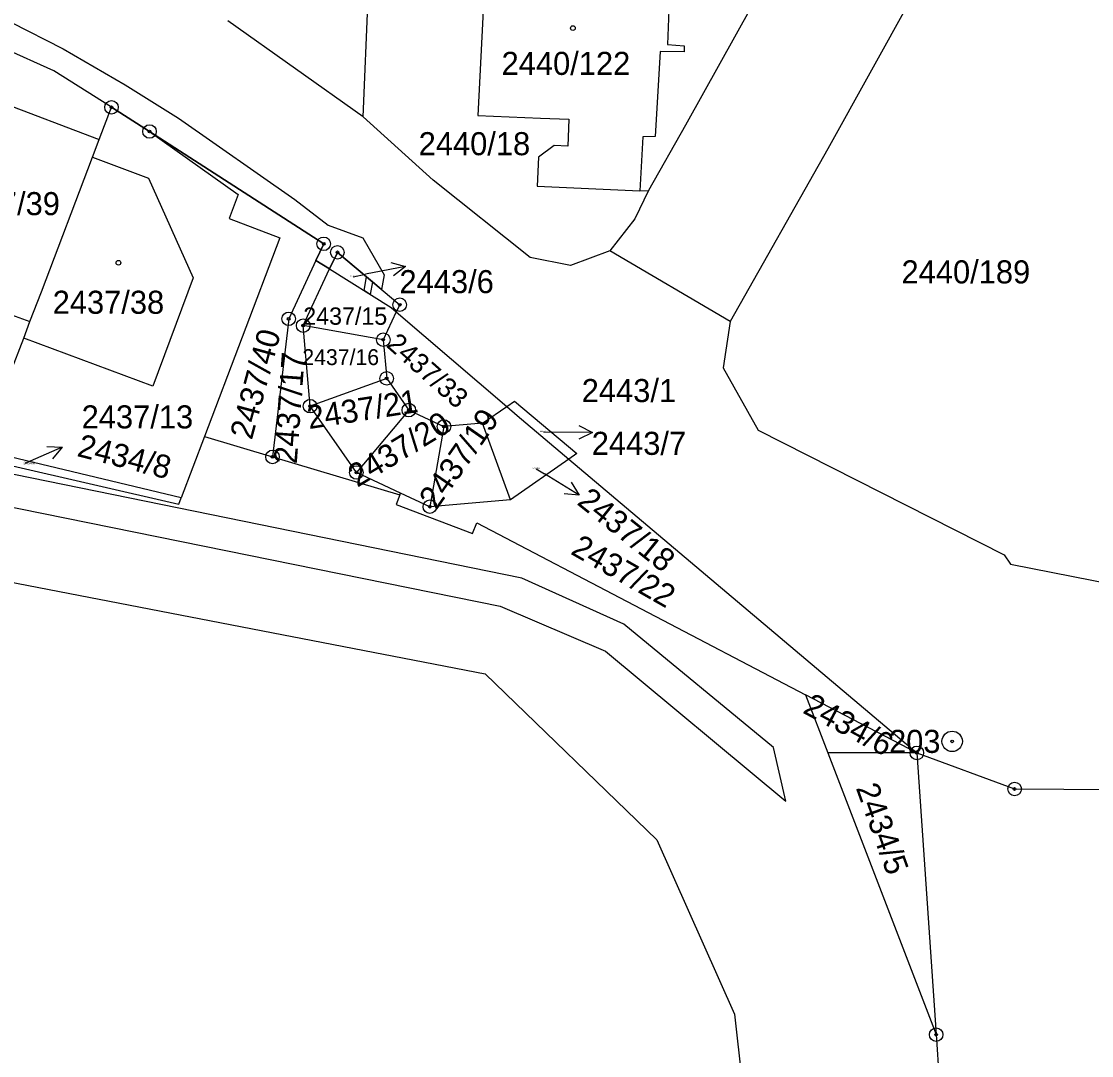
# Model space of a CAD drawing. Extents: x -755819 to -753140, y -1169796 to -1166000.
# Drawn here: x -755260.2 to -755181.4, y -1168344.9 to -1168268.7 of the extents above; entities that cross this region are included whole.
import ezdxf

# ---------------------------------------------------------------- set-up
doc = ezdxf.new("R2010")
doc.units = 0
for name, color, linetype in [('Vrstva 1', 7, 'Continuous'), ('Vrstva 16', 7, 'Continuous'), ('Vrstva 17', 7, 'Continuous'), ('Vrstva 18', 7, 'Continuous'), ('Vrstva 19', 7, 'Continuous'), ('Vrstva 24', 7, 'Continuous'), ('Vrstva 25', 7, 'Continuous'), ('Vrstva 27', 7, 'Continuous'), ('Vrstva 4', 7, 'Continuous'), ('Vrstva 6', 7, 'Continuous')]:
    doc.layers.add(name, color=color, linetype=linetype)

msp = doc.modelspace()

# ---------------------------------------------------------------- linework, layer by layer
at = {"layer": 'Vrstva 1'}
for p, q in [((-755193.49, -1168264.91), (-755200.79, -1168278.09)), ((-755235.01, -1168275.72), (-755234.61, -1168266.12)), ((-755226.12, -1168266.48), (-755226.58, -1168275.64)), ((-755206.35, -1168267.48), (-755211.27, -1168276.34)), ((-755235.01, -1168275.72), (-755244.98, -1168268.65)), ((-755257.8, -1168272.34), (-755261.52, -1168270.68)), ((-755253.56, -1168275.03), (-755257.8, -1168272.34)), ((-755254.46, -1168277.41), (-755253.56, -1168275.03)), ((-755253.56, -1168275.03), (-755250.76, -1168276.81)), ((-755229.87, -1168280.39), (-755235.01, -1168275.72)), ((-755226.58, -1168275.64), (-755221.95, -1168275.83)), ((-755221.95, -1168275.83), (-755219.87, -1168275.91)), ((-755219.87, -1168275.91), (-755219.95, -1168277.89)), ((-755250.76, -1168276.81), (-755244.23, -1168281.45)), ((-755250.76, -1168276.81), (-755237.93, -1168285.09)), ((-755211.27, -1168276.34), (-755214.01, -1168281.16)), ((-755254.96, -1168278.71), (-755254.46, -1168277.41)), ((-755220.94, -1168277.85), (-755222.1, -1168278.71)), ((-755219.95, -1168277.89), (-755220.94, -1168277.85)), ((-755200.79, -1168278.09), (-755207.99, -1168290.82)), ((-755258.73, -1168288.62), (-755254.96, -1168278.71)), ((-755254.96, -1168278.71), (-755250.84, -1168280.25)), ((-755222.1, -1168278.71), (-755222.21, -1168280.83)), ((-755250.84, -1168280.25), (-755247.55, -1168287.59)), ((-755222.72, -1168286.11), (-755229.87, -1168280.39)), ((-755222.21, -1168280.83), (-755214.65, -1168281.18)), ((-755244.23, -1168281.45), (-755244.9, -1168283.22)), ((-755214.01, -1168281.16), (-755215, -1168283.25)), ((-755214.65, -1168281.18), (-755214.01, -1168281.16)), ((-755244.9, -1168283.22), (-755241.16, -1168284.64)), ((-755215, -1168283.25), (-755216.84, -1168285.62)), ((-755241.16, -1168284.64), (-755246.72, -1168299.3)), ((-755237.93, -1168285.09), (-755238.5, -1168286.31)), ((-755216.84, -1168285.62), (-755219.75, -1168286.68)), ((-755207.99, -1168290.82), (-755216.84, -1168285.62)), ((-755238.5, -1168286.31), (-755240.51, -1168290.62)), ((-755238.5, -1168286.31), (-755237.49, -1168286.94)), ((-755237.49, -1168286.94), (-755236.92, -1168285.72)), ((-755236.92, -1168285.72), (-755232.33, -1168289.58)), ((-755219.75, -1168286.68), (-755222.72, -1168286.11)), ((-755239.44, -1168291.12), (-755237.49, -1168286.94)), ((-755237.49, -1168286.94), (-755232.97, -1168289.78)), ((-755247.55, -1168287.59), (-755250.51, -1168295.58)), ((-755259.57, -1168290.83), (-755258.73, -1168288.62)), ((-755232.33, -1168289.58), (-755232.58, -1168290.11)), ((-755260.92, -1168290.32), (-755259.57, -1168290.83)), ((-755232.58, -1168290.11), (-755233.54, -1168292.16)), ((-755232.97, -1168289.78), (-755232.58, -1168290.11)), ((-755232.58, -1168290.11), (-755224.45, -1168297.08)), ((-755260.03, -1168292.04), (-755259.57, -1168290.83)), ((-755240.51, -1168290.62), (-755241.7, -1168300.8)), ((-755233.54, -1168292.16), (-755239.44, -1168291.12)), ((-755238.93, -1168297.06), (-755239.44, -1168291.12)), ((-755207.99, -1168290.82), (-755208.49, -1168294.23)), ((-755261.03, -1168294.66), (-755260.03, -1168292.04)), ((-755250.51, -1168295.58), (-755260.03, -1168292.04)), ((-755233.54, -1168292.16), (-755233.29, -1168295.01)), ((-755208.49, -1168294.23), (-755205.92, -1168298.84)), ((-755233.29, -1168295.01), (-755238.93, -1168297.06)), ((-755233.29, -1168295.01), (-755231.66, -1168297.35)), ((-755224.45, -1168297.08), (-755223.88, -1168296.68)), ((-755223.88, -1168296.68), (-755219.28, -1168300.54)), ((-755235.52, -1168301.95), (-755238.93, -1168297.06)), ((-755231.66, -1168297.35), (-755235.52, -1168301.95)), ((-755231.66, -1168297.35), (-755229.07, -1168298.56)), ((-755226.22, -1168298.32), (-755224.45, -1168297.08)), ((-755224.45, -1168297.08), (-755223.67, -1168297.75)), ((-755223.67, -1168297.75), (-755219.87, -1168300.96)), ((-755229.07, -1168298.56), (-755230.11, -1168304.47)), ((-755226.22, -1168298.32), (-755229.07, -1168298.56)), ((-755224.17, -1168303.96), (-755226.22, -1168298.32)), ((-755205.92, -1168298.84), (-755187.79, -1168308.03)), ((-755246.72, -1168299.3), (-755248.43, -1168303.81)), ((-755246.72, -1168299.3), (-755241.7, -1168300.8)), ((-755219.28, -1168300.54), (-755219.87, -1168300.96)), ((-755261.17, -1168301.39), (-755248.61, -1168304.28)), ((-755248.43, -1168303.81), (-755261.06, -1168300.8)), ((-755241.7, -1168300.8), (-755232.31, -1168303.6)), ((-755219.87, -1168300.96), (-755224.17, -1168303.96)), ((-755219.87, -1168300.96), (-755194.23, -1168322.62)), ((-755232.26, -1168303.47), (-755235.52, -1168301.95)), ((-755232.31, -1168303.6), (-755232.58, -1168304.32)), ((-755232.31, -1168303.6), (-755232.26, -1168303.47)), ((-755230.11, -1168304.47), (-755232.26, -1168303.47)), ((-755248.61, -1168304.28), (-755248.43, -1168303.81)), ((-755232.58, -1168304.32), (-755226.96, -1168306.44)), ((-755224.17, -1168303.96), (-755230.11, -1168304.47)), ((-755226.96, -1168306.44), (-755226.66, -1168305.67)), ((-755226.66, -1168305.67), (-755202.44, -1168318.33)), ((-755187.79, -1168308.03), (-755187.33, -1168308.7)), ((-755268.26, -1168308.61), (-755226.03, -1168316.8)), ((-755187.33, -1168308.7), (-755179.71, -1168310.21)), ((-755226.03, -1168316.8), (-755213.39, -1168329.04)), ((-755194.23, -1168322.62), (-755202.44, -1168318.33)), ((-755194.23, -1168322.62), (-755192.81, -1168343.39)), ((-755194.23, -1168322.62), (-755187.03, -1168325.28)), ((-755187.03, -1168325.28), (-755179.78, -1168325.32)), ((-755213.39, -1168329.04), (-755207.66, -1168341.89)), ((-755207.66, -1168341.89), (-755204.99, -1168365.71)), ((-755192.81, -1168343.39), (-755192.11, -1168353.76))]:
    msp.add_line(p, q, dxfattribs=at)
at = {"layer": 'Vrstva 16'}
for p, q in [((-755231.897, -1168286.757), (-755234.84, -1168287.34)), ((-755235.75, -1168287.52), (-755234.84, -1168287.34)), ((-755221.74, -1168298.96), (-755221.13, -1168298.97)), ((-755218.13, -1168299.004), (-755221.13, -1168298.97)), ((-755257.208, -1168300.073), (-755259.95, -1168301.29)), ((-755222.27, -1168301.69), (-755221.66, -1168302.06)), ((-755219.097, -1168303.619), (-755221.66, -1168302.06))]:
    msp.add_line(p, q, dxfattribs=at)
for points in [[(-755232.975, -1168286.461), (-755231.897, -1168286.757), (-755232.781, -1168287.442)], [(-755219.124, -1168298.493), (-755218.13, -1168299.004), (-755219.136, -1168299.493)], [(-755258.325, -1168300.022), (-755257.208, -1168300.073), (-755257.919, -1168300.936)], [(-755219.691, -1168302.672), (-755219.097, -1168303.619), (-755220.211, -1168303.526)]]:
    msp.add_lwpolyline(points, dxfattribs=at)
at = {"layer": 'Vrstva 24'}
for centre, radius in [((-755253.56, -1168275.03), 0.5), ((-755253.56, -1168275.03), 0.1), ((-755250.76, -1168276.81), 0.5), ((-755250.76, -1168276.81), 0.1), ((-755237.93, -1168285.09), 0.5), ((-755237.93, -1168285.09), 0.1), ((-755236.92, -1168285.72), 0.5), ((-755236.92, -1168285.72), 0.1), ((-755232.33, -1168289.58), 0.5), ((-755232.33, -1168289.58), 0.1), ((-755240.51, -1168290.62), 0.5), ((-755240.51, -1168290.62), 0.1), ((-755239.44, -1168291.12), 0.5), ((-755239.44, -1168291.12), 0.1), ((-755233.54, -1168292.16), 0.5), ((-755233.54, -1168292.16), 0.1), ((-755233.29, -1168295.01), 0.5), ((-755233.29, -1168295.01), 0.1), ((-755238.93, -1168297.06), 0.5), ((-755238.93, -1168297.06), 0.1), ((-755231.66, -1168297.35), 0.5), ((-755231.66, -1168297.35), 0.1), ((-755229.07, -1168298.56), 0.5), ((-755229.07, -1168298.56), 0.1), ((-755241.7, -1168300.8), 0.5), ((-755241.7, -1168300.8), 0.1), ((-755235.52, -1168301.95), 0.5), ((-755235.52, -1168301.95), 0.1), ((-755230.11, -1168304.47), 0.5), ((-755230.11, -1168304.47), 0.1), ((-755191.63, -1168321.77), 0.75), ((-755191.63, -1168321.77), 0.1), ((-755194.23, -1168322.62), 0.5), ((-755194.23, -1168322.62), 0.1), ((-755187.03, -1168325.28), 0.5), ((-755187.03, -1168325.28), 0.1), ((-755192.81, -1168343.39), 0.5), ((-755192.81, -1168343.39), 0.1)]:
    msp.add_circle(centre, radius, dxfattribs=at)
at = {"layer": 'Vrstva 25'}
for centre in [(-755219.57, -1168269.19), (-755253.05, -1168286.49)]:
    msp.add_circle(centre, 0.175, dxfattribs=at)
at = {"layer": 'Vrstva 27'}
for p, q in [((-755260.97, -1168268.74), (-755257.13, -1168270.71)), ((-755257.8, -1168272.34), (-755261.52, -1168270.68)), ((-755257.13, -1168270.71), (-755252.55, -1168273.36)), ((-755253.56, -1168275.03), (-755257.8, -1168272.34)), ((-755252.55, -1168273.36), (-755248.62, -1168275.82)), ((-755250.76, -1168276.81), (-755253.56, -1168275.03)), ((-755248.62, -1168275.82), (-755240.06, -1168281.83)), ((-755237.93, -1168285.09), (-755250.76, -1168276.81)), ((-755240.06, -1168281.83), (-755237.61, -1168283.71)), ((-755237.61, -1168283.71), (-755235.04, -1168284.66)), ((-755235.04, -1168284.66), (-755233.47, -1168287.39)), ((-755238.5, -1168286.31), (-755237.93, -1168285.09)), ((-755237.49, -1168286.94), (-755238.5, -1168286.31)), ((-755236.92, -1168285.72), (-755237.49, -1168286.94)), ((-755234.77, -1168287.53), (-755236.92, -1168285.72)), ((-755234.95, -1168288.53), (-755234.77, -1168287.53)), ((-755234.33, -1168287.9), (-755234.77, -1168287.53)), ((-755234.77, -1168287.53), (-755234.33, -1168287.9)), ((-755234.33, -1168287.9), (-755234.5, -1168288.82)), ((-755233.67, -1168288.45), (-755234.33, -1168287.9)), ((-755233.47, -1168287.39), (-755233.67, -1168288.45)), ((-755234.5, -1168288.82), (-755234.95, -1168288.53))]:
    msp.add_line(p, q, dxfattribs=at)
at = {"layer": 'Vrstva 4'}
for p, q in [((-755212.47, -1168267.2), (-755212.59, -1168270.39)), ((-755212.59, -1168270.39), (-755211.37, -1168270.49)), ((-755211.37, -1168270.49), (-755211.38, -1168270.95)), ((-755213.14, -1168270.92), (-755213.51, -1168277.19)), ((-755211.38, -1168270.95), (-755213.14, -1168270.92)), ((-755262.86, -1168274.21), (-755254.46, -1168277.41)), ((-755214.41, -1168277.2), (-755214.65, -1168281.18)), ((-755213.51, -1168277.19), (-755214.41, -1168277.2))]:
    msp.add_line(p, q, dxfattribs=at)
at = {"layer": 'Vrstva 6'}
for p, q in [((-755223.33, -1168309.74), (-755321.5, -1168289.69)), ((-755323.06, -1168291.9), (-755224.92, -1168311.8)), ((-755215.83, -1168313.14), (-755223.33, -1168309.74)), ((-755224.92, -1168311.8), (-755217.18, -1168315.11)), ((-755204.8, -1168322.22), (-755215.83, -1168313.14)), ((-755217.18, -1168315.11), (-755203.88, -1168326.17)), ((-755202.44, -1168318.33), (-755200.79, -1168322.61)), ((-755203.88, -1168326.17), (-755204.8, -1168322.22)), ((-755194.23, -1168322.62), (-755200.79, -1168322.61)), ((-755200.79, -1168322.61), (-755192.81, -1168343.39))]:
    msp.add_line(p, q, dxfattribs=at)

# ---------------------------------------------------------------- texts
at = {"layer": 'Vrstva 16'}
for s, p in [('2443/6', (-755232.349, -1168288.73)), ('2443/7', (-755218.184, -1168300.65))]:
    msp.add_text(s, height=1.7, dxfattribs=at).set_placement(p)
for s, rotation, p in [('2434/8', 345.60814, (-755256.173, -1168300.726)), ('2437/18', 321.31473, (-755219.341, -1168304.251))]:
    msp.add_text(s, height=1.7, rotation=rotation, dxfattribs=at).set_placement(p)
at = {"layer": 'Vrstva 17'}
msp.add_text('203', height=1.7, dxfattribs=at).set_placement((-755196.282, -1168322.62))
at = {"layer": 'Vrstva 18'}
for s, height, p in [('2440/18', 1.7, (-755230.933, -1168278.56)), ('2440/189', 1.7, (-755195.363, -1168288.01)), ('2443/6', 0.1, (-755236.002, -1168287.52)), ('2437/15', 1.28, (-755239.437, -1168291.06)), ('2437/16', 1.17, (-755239.505, -1168294.03)), ('2443/1', 1.7, (-755218.922, -1168296.76)), ('2437/13', 1.7, (-755255.763, -1168298.7)), ('2443/7', 0.1, (-755221.99, -1168298.96)), ('2434/8', 0.2, (-755260.042, -1168301.34)), ('2437/18', 0.1, (-755222.541, -1168301.69))]:
    msp.add_text(s, height=height, dxfattribs=at).set_placement(p)
for s, height, rotation, p in [('2437/40', 1.7, 74.82829, (-755243.225, -1168299.603)), ('2437/33', 1.46, 318.39265, (-755233.389, -1168292.628)), ('2437/17', 1.7, 85.77178, (-755239.916, -1168301.349)), ('2437/21', 1.7, 8.88084, (-755239.011, -1168298.754)), ('2437/19', 1.7, 55.17584, (-755229.63, -1168304.77)), ('2437/20', 1.7, 31.34079, (-755235.453, -1168303.08)), ('2437/22', 1.7, 330.31017, (-755219.814, -1168307.918)), ('2434/6', 1.7, 331.79986, (-755202.711, -1168319.634)), ('2434/5', 1.7, 289.80205, (-755198.74, -1168325.203))]:
    msp.add_text(s, height=height, rotation=rotation, dxfattribs=at).set_placement(p)
at = {"layer": 'Vrstva 19'}
for s, p in [('2440/122', (-755224.825, -1168272.64)), ('2437/39', (-755265.579, -1168282.98)), ('2437/38', (-755257.897, -1168290.25))]:
    msp.add_text(s, height=1.7, dxfattribs=at).set_placement(p)

doc.saveas('drawing.dxf')
